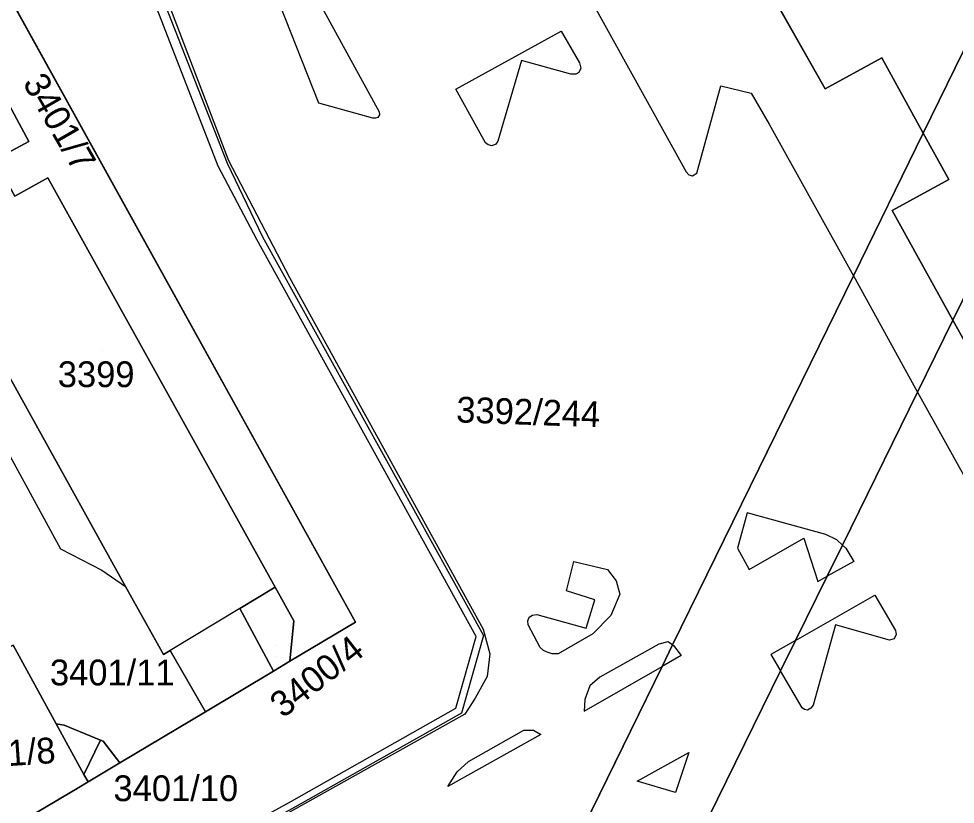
# Model space of a CAD drawing. Extents: x -262715 to -259381, y -1237238 to -1231182.
# Drawn here: x -261646.7 to -261574, y -1236306.1 to -1236245.1 of the extents above; entities that cross this region are included whole.
import ezdxf

# ---------------------------------------------------------------- set-up
doc = ezdxf.new("R2010")
doc.units = 0
for name, color, linetype in [('body_kn', 7, 'Continuous'), ('kladpar_druhypozemkov', 7, 'Continuous'), ('kladpar_hranice', 7, 'Continuous'), ('kladpar_parcelnecisla', 7, 'Continuous'), ('kladpar_plochy', 7, 'Continuous'), ('kladpar_sipky', 7, 'Continuous'), ('zappar_hrandruhpozemk', 7, 'Continuous')]:
    doc.layers.add(name, color=color, linetype=linetype)

msp = doc.modelspace()

# ---------------------------------------------------------------- linework, layer by layer
at = {"layer": 'body_kn'}
for p, q in [((-261604.59, -1236246.12), (-261604.59, -1236246.12)), ((-261607.69, -1236248.38), (-261607.69, -1236248.38)), ((-261603.18, -1236248.58), (-261603.18, -1236248.58)), ((-261579.74, -1236248.17), (-261579.74, -1236248.17)), ((-261603.86, -1236249.46), (-261603.86, -1236249.46)), ((-261603.47, -1236249.44), (-261603.47, -1236249.44)), ((-261603.22, -1236249.31), (-261603.22, -1236249.31)), ((-261603.08, -1236248.98), (-261603.08, -1236248.98)), ((-261612.76, -1236250.61), (-261612.76, -1236250.61)), ((-261592.23, -1236250.36), (-261592.23, -1236250.36)), ((-261589.86, -1236250.92), (-261589.86, -1236250.92)), ((-261584.12, -1236250.58), (-261584.12, -1236250.58)), ((-261623.39, -1236251.7), (-261623.39, -1236251.7)), ((-261618.71, -1236252.37), (-261618.71, -1236252.37)), ((-261619.2, -1236252.86), (-261619.2, -1236252.86)), ((-261618.99, -1236252.86), (-261618.99, -1236252.86)), ((-261618.81, -1236252.8), (-261618.81, -1236252.8)), ((-261618.69, -1236252.61), (-261618.69, -1236252.61)), ((-261588.46, -1236253.32), (-261588.46, -1236253.32)), ((-261645.88, -1236254.67), (-261645.88, -1236254.67)), ((-261609.51, -1236254.66), (-261609.51, -1236254.66)), ((-261576.52, -1236254.02), (-261576.52, -1236254.02)), ((-261576.52, -1236254.02), (-261576.52, -1236254.02)), ((-261610.46, -1236254.77), (-261610.46, -1236254.77)), ((-261610.26, -1236254.94), (-261610.26, -1236254.94)), ((-261610.26, -1236254.94), (-261610.26, -1236254.94)), ((-261609.98, -1236255), (-261609.98, -1236255)), ((-261609.67, -1236254.89), (-261609.67, -1236254.89)), ((-261631.19, -1236256.59), (-261631.19, -1236256.59)), ((-261630.51, -1236256.36), (-261630.51, -1236256.36)), ((-261630.4, -1236256.16), (-261630.4, -1236256.16)), ((-261644.4, -1236257.5), (-261644.4, -1236257.5)), ((-261594.91, -1236257.03), (-261594.91, -1236257.03)), ((-261594.69, -1236257.25), (-261594.69, -1236257.25)), ((-261594.41, -1236257.35), (-261594.41, -1236257.35)), ((-261594.08, -1236257.12), (-261594.08, -1236257.12)), ((-261574.55, -1236257.62), (-261574.55, -1236257.62)), ((-261574.55, -1236257.62), (-261574.55, -1236257.62)), ((-261578.93, -1236260.03), (-261578.93, -1236260.03)), ((-261628.19, -1236262.28), (-261628.19, -1236262.28)), ((-261627.77, -1236262.06), (-261627.77, -1236262.06)), ((-261625.67, -1236265.22), (-261625.67, -1236265.22)), ((-261581.94, -1236265.1), (-261581.94, -1236265.1)), ((-261581.94, -1236265.1), (-261581.94, -1236265.1)), ((-261574.22, -1236268.53), (-261574.22, -1236268.53)), ((-261576.96, -1236274.11), (-261576.96, -1236274.11)), ((-261576.96, -1236274.11), (-261576.96, -1236274.11)), ((-261590.19, -1236283.49), (-261590.19, -1236283.49)), ((-261584.08, -1236285.17), (-261584.08, -1236285.17)), ((-261585.78, -1236285.46), (-261585.78, -1236285.46)), ((-261583.22, -1236285.58), (-261583.22, -1236285.58)), ((-261643.43, -1236286.28), (-261643.43, -1236286.28)), ((-261590.92, -1236286.23), (-261590.92, -1236286.23)), ((-261582.79, -1236285.98), (-261582.79, -1236285.98)), ((-261582.79, -1236285.98), (-261582.79, -1236285.98)), ((-261582.52, -1236286.23), (-261582.52, -1236286.23)), ((-261641.83, -1236287.1), (-261641.83, -1236287.1)), ((-261603.62, -1236287.25), (-261603.62, -1236287.25)), ((-261581.9, -1236287.27), (-261581.9, -1236287.27)), ((-261640.22, -1236287.93), (-261640.22, -1236287.93)), ((-261601.02, -1236287.89), (-261601.02, -1236287.89)), ((-261590.02, -1236287.87), (-261590.02, -1236287.87)), ((-261600.33, -1236288.77), (-261600.33, -1236288.77)), ((-261584.71, -1236288.8), (-261584.71, -1236288.8)), ((-261583.98, -1236288.4), (-261583.98, -1236288.4)), ((-261638.38, -1236289.19), (-261638.38, -1236289.19)), ((-261626.79, -1236289.24), (-261626.79, -1236289.24)), ((-261604.19, -1236289.54), (-261604.19, -1236289.54)), ((-261602, -1236290.23), (-261602, -1236290.23)), ((-261600.04, -1236289.79), (-261600.04, -1236289.79)), ((-261580.29, -1236289.86), (-261580.29, -1236289.86)), ((-261629.53, -1236290.9), (-261629.53, -1236290.9)), ((-261629.53, -1236290.9), (-261629.53, -1236290.9)), ((-261607.09, -1236291.57), (-261607.09, -1236291.57)), ((-261606.83, -1236291.43), (-261606.83, -1236291.43)), ((-261606.49, -1236291.36), (-261606.49, -1236291.36)), ((-261600.75, -1236291.44), (-261600.75, -1236291.44)), ((-261625.33, -1236291.87), (-261625.33, -1236291.87)), ((-261620.56, -1236291.97), (-261620.56, -1236291.97)), ((-261607.19, -1236291.86), (-261607.19, -1236291.86)), ((-261607.17, -1236292.17), (-261607.17, -1236292.17)), ((-261602.65, -1236292.43), (-261602.65, -1236292.43)), ((-261602.65, -1236292.43), (-261602.65, -1236292.43)), ((-261583.33, -1236292.16), (-261583.33, -1236292.16)), ((-261611.2, -1236293.09), (-261611.2, -1236293.09)), ((-261610.65, -1236292.51), (-261610.65, -1236292.51)), ((-261610.62, -1236293), (-261610.62, -1236293)), ((-261602.15, -1236292.86), (-261602.15, -1236292.86)), ((-261578.68, -1236292.62), (-261578.68, -1236292.62)), ((-261578.63, -1236292.93), (-261578.63, -1236292.93)), ((-261597.02, -1236293.68), (-261597.02, -1236293.68)), ((-261596.34, -1236293.5), (-261596.34, -1236293.5)), ((-261595.96, -1236293.73), (-261595.96, -1236293.73)), ((-261595.96, -1236293.73), (-261595.96, -1236293.73)), ((-261595.88, -1236293.77), (-261595.88, -1236293.77)), ((-261586.42, -1236293.38), (-261586.42, -1236293.38)), ((-261586.42, -1236293.38), (-261586.42, -1236293.38)), ((-261579.15, -1236293.35), (-261579.15, -1236293.35)), ((-261578.77, -1236293.25), (-261578.77, -1236293.25)), ((-261635.44, -1236294.48), (-261635.44, -1236294.48)), ((-261634.93, -1236294.17), (-261634.93, -1236294.17)), ((-261610.13, -1236294.41), (-261610.13, -1236294.41)), ((-261606.24, -1236293.93), (-261606.24, -1236293.93)), ((-261605.97, -1236294.16), (-261605.97, -1236294.16)), ((-261605.68, -1236294.3), (-261605.68, -1236294.3)), ((-261605.29, -1236294.43), (-261605.29, -1236294.43)), ((-261604.83, -1236294.41), (-261604.83, -1236294.41)), ((-261595.3, -1236294.56), (-261595.3, -1236294.56)), ((-261588.33, -1236294.48), (-261588.33, -1236294.48)), ((-261625.64, -1236295), (-261625.64, -1236295)), ((-261625.64, -1236295), (-261625.64, -1236295)), ((-261626.92, -1236295.77), (-261626.92, -1236295.77)), ((-261626.92, -1236295.77), (-261626.92, -1236295.77)), ((-261596.78, -1236295.41), (-261596.78, -1236295.41)), ((-261587.59, -1236295.75), (-261587.59, -1236295.75)), ((-261610.35, -1236296.18), (-261610.35, -1236296.18)), ((-261601.6, -1236296.22), (-261601.6, -1236296.22)), ((-261602.37, -1236296.9), (-261602.37, -1236296.9)), ((-261611.26, -1236297.85), (-261611.26, -1236297.85)), ((-261602.77, -1236297.96), (-261602.77, -1236297.96)), ((-261632.19, -1236298.92), (-261632.19, -1236298.92)), ((-261612.76, -1236298.64), (-261612.76, -1236298.64)), ((-261602.81, -1236298.87), (-261602.81, -1236298.87)), ((-261585.91, -1236298.61), (-261585.91, -1236298.61)), ((-261585.74, -1236298.74), (-261585.74, -1236298.74)), ((-261585.51, -1236298.8), (-261585.51, -1236298.8)), ((-261585.24, -1236298.65), (-261585.24, -1236298.65)), ((-261585.07, -1236298.41), (-261585.07, -1236298.41)), ((-261612.32, -1236299.03), (-261612.32, -1236299.03)), ((-261612.06, -1236299.11), (-261612.06, -1236299.11)), ((-261643.76, -1236299.85), (-261643.76, -1236299.85)), ((-261643.13, -1236299.95), (-261643.13, -1236299.95)), ((-261607.49, -1236300.35), (-261607.49, -1236300.35)), ((-261607.49, -1236300.35), (-261607.49, -1236300.35)), ((-261606.75, -1236300.35), (-261606.75, -1236300.35)), ((-261640.32, -1236301.11), (-261640.32, -1236301.11)), ((-261640.32, -1236301.11), (-261640.32, -1236301.11)), ((-261606.18, -1236300.67), (-261606.18, -1236300.67)), ((-261640.11, -1236301.2), (-261640.11, -1236301.2)), ((-261594.71, -1236302.07), (-261594.71, -1236302.07)), ((-261594.71, -1236302.07), (-261594.71, -1236302.07)), ((-261638.82, -1236302.88), (-261638.82, -1236302.88)), ((-261611.78, -1236302.77), (-261611.78, -1236302.77)), ((-261641.61, -1236303.78), (-261641.61, -1236303.78)), ((-261641.61, -1236303.78), (-261641.61, -1236303.78)), ((-261612.67, -1236303.57), (-261612.67, -1236303.57)), ((-261641.29, -1236304.36), (-261641.29, -1236304.36)), ((-261641.29, -1236304.36), (-261641.29, -1236304.36)), ((-261613.4, -1236304.71), (-261613.4, -1236304.71)), ((-261598.7, -1236304.29), (-261598.7, -1236304.29)), ((-261642.13, -1236304.86), (-261642.13, -1236304.86)), ((-261595.74, -1236305.18), (-261595.74, -1236305.18)), ((-261625.51, -1236305.86), (-261625.51, -1236305.86))]:
    msp.add_line(p, q, dxfattribs=at)
at = {"layer": 'kladpar_druhypozemkov'}
for p, q in [((-261640.15, -1236270.9), (-261640.15, -1236270.9)), ((-261606.09, -1236274.77), (-261606.09, -1236274.77)), ((-261626.77, -1236293.76), (-261626.77, -1236293.76)), ((-261641.68, -1236302.49), (-261641.68, -1236302.49)), ((-261639.83, -1236302.68), (-261639.83, -1236302.68))]:
    msp.add_line(p, q, dxfattribs=at)
at = {"layer": 'kladpar_hranice'}
for p, q in [((-261574.55, -1236257.62), (-261576.52, -1236254.02)), ((-261640.32, -1236301.11), (-261641.61, -1236303.78)), ((-261641.61, -1236303.78), (-261640.32, -1236301.11))]:
    msp.add_line(p, q, dxfattribs=at)
for points in [[(-261643.39, -1236367.05), (-261656.52, -1236343.65), (-261664.03, -1236328.88), (-261669.56, -1236317.51), (-261663.8, -1236314.33), (-261657.48, -1236310.84), (-261650.99, -1236307.26), (-261649.8, -1236309.44), (-261648.31, -1236308.55), (-261646.37, -1236307.39), (-261642.13, -1236304.86), (-261641.29, -1236304.36), (-261638.82, -1236302.88), (-261632.19, -1236298.92), (-261626.92, -1236295.77), (-261625.64, -1236295), (-261620.56, -1236291.97), (-261655.49, -1236228.82), (-261665.42, -1236210.86), (-261622.19, -1236186.81)], [(-261574.22, -1236268.53), (-261537.88, -1236194.51), (-261545.46, -1236190.55), (-261576.52, -1236254.02)], [(-261576.52, -1236254.02), (-261545.46, -1236190.55), (-261537.88, -1236194.51), (-261574.22, -1236268.53)], [(-261625.64, -1236295), (-261625.33, -1236291.87), (-261626.79, -1236289.24), (-261644.4, -1236257.5), (-261646.96, -1236258.92), (-261648.55, -1236256.09), (-261645.88, -1236254.67), (-261649.3, -1236248.36), (-261658.97, -1236230.8), (-261655.49, -1236228.82), (-261620.56, -1236291.97), (-261625.64, -1236295)], [(-261576.52, -1236254.02), (-261579.74, -1236248.17), (-261584.12, -1236250.58), (-261590.32, -1236239.64)], [(-261590.32, -1236239.64), (-261584.12, -1236250.58), (-261579.74, -1236248.17), (-261576.52, -1236254.02)], [(-261649.3, -1236248.36), (-261645.88, -1236254.67), (-261648.55, -1236256.09), (-261646.96, -1236258.92), (-261644.4, -1236257.5), (-261626.79, -1236289.24), (-261629.53, -1236290.9), (-261626.92, -1236295.77), (-261632.19, -1236298.92), (-261634.93, -1236294.17), (-261635.44, -1236294.48), (-261638.38, -1236289.19), (-261649.63, -1236268.92), (-261652.63, -1236263.77), (-261653.27, -1236262.41), (-261651.67, -1236261.53), (-261653.28, -1236258.61), (-261655.06, -1236259.55), (-261658.96, -1236252.72), (-261652.49, -1236249.12), (-261651.97, -1236250.19), (-261649.3, -1236248.36)], [(-261652.49, -1236249.12), (-261658.96, -1236252.72), (-261655.06, -1236259.55), (-261653.28, -1236258.61), (-261651.67, -1236261.53), (-261653.27, -1236262.41), (-261652.63, -1236263.77), (-261649.63, -1236268.92), (-261638.38, -1236289.19), (-261635.44, -1236294.48), (-261634.93, -1236294.17), (-261632.19, -1236298.92), (-261638.82, -1236302.88), (-261640.11, -1236301.2), (-261640.32, -1236301.11), (-261643.13, -1236299.95), (-261643.76, -1236299.85), (-261647.09, -1236293.75), (-261649.54, -1236295.09)], [(-261576.52, -1236254.02), (-261581.94, -1236265.1), (-261595.96, -1236293.73), (-261596.78, -1236295.41), (-261622.47, -1236347.91), (-261623.75, -1236350.51), (-261624.05, -1236351.13), (-261636.8, -1236377.19), (-261637.27, -1236378.15)], [(-261637.27, -1236378.15), (-261636.8, -1236377.19), (-261624.05, -1236351.13), (-261623.75, -1236350.51), (-261622.47, -1236347.91), (-261596.78, -1236295.41), (-261595.96, -1236293.73), (-261581.94, -1236265.1), (-261576.52, -1236254.02)], [(-261576.52, -1236254.02), (-261574.55, -1236257.62), (-261578.93, -1236260.03), (-261574.22, -1236268.53)], [(-261574.22, -1236268.53), (-261578.93, -1236260.03), (-261574.55, -1236257.62)], [(-261574.22, -1236268.53), (-261576.96, -1236274.11), (-261582.79, -1236285.98), (-261583.98, -1236288.4), (-261586.42, -1236293.38), (-261587.59, -1236295.75), (-261617.59, -1236356.86), (-261618.79, -1236359.31), (-261619.11, -1236359.96), (-261631.3, -1236384.78), (-261632.39, -1236387)], [(-261632.39, -1236387), (-261631.3, -1236384.78), (-261619.11, -1236359.96), (-261618.79, -1236359.31), (-261617.59, -1236356.86), (-261587.59, -1236295.75), (-261586.42, -1236293.38), (-261583.98, -1236288.4), (-261582.79, -1236285.98), (-261576.96, -1236274.11), (-261574.22, -1236268.53)], [(-261560.07, -1236295.19), (-261559.55, -1236294.9), (-261563.66, -1236287.53), (-261559.3, -1236285.09), (-261564.63, -1236275.54), (-261568.99, -1236277.98), (-261574.22, -1236268.53)], [(-261574.22, -1236268.53), (-261568.99, -1236277.98)], [(-261626.92, -1236295.77), (-261629.53, -1236290.9), (-261626.79, -1236289.24), (-261625.33, -1236291.87), (-261625.64, -1236295), (-261626.92, -1236295.77)], [(-261641.29, -1236304.36), (-261642.13, -1236304.86), (-261646.37, -1236307.39), (-261648.31, -1236308.55), (-261649.8, -1236309.44), (-261650.99, -1236307.26), (-261653.5, -1236302.66), (-261655.78, -1236298.51), (-261649.92, -1236295.3), (-261649.54, -1236295.09), (-261647.09, -1236293.75), (-261643.76, -1236299.85), (-261641.61, -1236303.78), (-261641.29, -1236304.36)], [(-261641.61, -1236303.78), (-261643.76, -1236299.85), (-261643.13, -1236299.95), (-261640.32, -1236301.11)], [(-261640.32, -1236301.11), (-261640.11, -1236301.2), (-261638.82, -1236302.88), (-261641.29, -1236304.36), (-261641.61, -1236303.78)]]:
    msp.add_lwpolyline(points, dxfattribs=at)
at = {"layer": 'kladpar_plochy'}
for p, q in [((-261620.56, -1236291.97), (-261655.49, -1236228.82)), ((-261590.32, -1236239.64), (-261584.12, -1236250.58)), ((-261584.12, -1236250.58), (-261579.74, -1236248.17)), ((-261579.74, -1236248.17), (-261576.52, -1236254.02)), ((-261576.52, -1236254.02), (-261581.94, -1236265.1)), ((-261581.94, -1236265.1), (-261595.96, -1236293.73)), ((-261625.64, -1236295), (-261620.56, -1236291.97)), ((-261595.96, -1236293.73), (-261596.78, -1236295.41)), ((-261626.92, -1236295.77), (-261625.64, -1236295)), ((-261632.19, -1236298.92), (-261626.92, -1236295.77)), ((-261596.78, -1236295.41), (-261622.47, -1236347.91)), ((-261638.82, -1236302.88), (-261632.19, -1236298.92)), ((-261641.29, -1236304.36), (-261638.82, -1236302.88)), ((-261642.13, -1236304.86), (-261641.29, -1236304.36)), ((-261646.37, -1236307.39), (-261642.13, -1236304.86))]:
    msp.add_line(p, q, dxfattribs=at)
for points in [[(-261545.46, -1236190.55), (-261576.52, -1236254.02), (-261579.74, -1236248.17), (-261584.12, -1236250.58), (-261590.32, -1236239.64)], [(-261568.99, -1236277.98), (-261574.22, -1236268.53), (-261537.88, -1236194.51)], [(-261649.63, -1236268.92), (-261638.38, -1236289.19), (-261635.44, -1236294.48), (-261634.93, -1236294.17), (-261632.19, -1236298.92), (-261638.82, -1236302.88), (-261640.11, -1236301.2), (-261640.32, -1236301.11), (-261643.13, -1236299.95), (-261643.76, -1236299.85), (-261647.09, -1236293.75)], [(-261618.79, -1236359.31), (-261617.59, -1236356.86), (-261587.59, -1236295.75), (-261586.42, -1236293.38), (-261583.98, -1236288.4), (-261582.79, -1236285.98), (-261576.96, -1236274.11), (-261574.22, -1236268.53), (-261568.99, -1236277.98)]]:
    msp.add_lwpolyline(points, dxfattribs=at)
for points in [[(-261574.55, -1236257.62), (-261576.52, -1236254.02), (-261545.46, -1236190.55), (-261537.88, -1236194.51), (-261574.22, -1236268.53), (-261578.93, -1236260.03)], [(-261625.64, -1236295), (-261625.33, -1236291.87), (-261626.79, -1236289.24), (-261644.4, -1236257.5), (-261646.96, -1236258.92), (-261648.55, -1236256.09), (-261645.88, -1236254.67), (-261649.3, -1236248.36), (-261658.97, -1236230.8), (-261655.49, -1236228.82), (-261620.56, -1236291.97)], [(-261649.3, -1236248.36), (-261645.88, -1236254.67), (-261648.55, -1236256.09), (-261646.96, -1236258.92), (-261644.4, -1236257.5), (-261626.79, -1236289.24), (-261629.53, -1236290.9), (-261626.92, -1236295.77), (-261632.19, -1236298.92), (-261634.93, -1236294.17), (-261635.44, -1236294.48), (-261638.38, -1236289.19), (-261649.63, -1236268.92), (-261652.63, -1236263.77), (-261653.27, -1236262.41), (-261651.67, -1236261.53), (-261653.28, -1236258.61), (-261655.06, -1236259.55), (-261658.96, -1236252.72), (-261652.49, -1236249.12), (-261651.97, -1236250.19)], [(-261576.52, -1236254.02), (-261574.55, -1236257.62), (-261578.93, -1236260.03), (-261574.22, -1236268.53), (-261576.96, -1236274.11), (-261582.79, -1236285.98), (-261583.98, -1236288.4), (-261586.42, -1236293.38), (-261587.59, -1236295.75), (-261617.59, -1236356.86), (-261618.79, -1236359.31), (-261619.11, -1236359.96), (-261631.3, -1236384.78), (-261632.39, -1236387), (-261637.27, -1236378.15), (-261636.8, -1236377.19), (-261624.05, -1236351.13), (-261623.75, -1236350.51), (-261622.47, -1236347.91), (-261596.78, -1236295.41), (-261595.96, -1236293.73), (-261581.94, -1236265.1)], [(-261626.92, -1236295.77), (-261629.53, -1236290.9), (-261626.79, -1236289.24), (-261625.33, -1236291.87), (-261625.64, -1236295)], [(-261641.29, -1236304.36), (-261642.13, -1236304.86), (-261646.37, -1236307.39), (-261648.31, -1236308.55), (-261649.8, -1236309.44), (-261650.99, -1236307.26), (-261653.5, -1236302.66), (-261655.78, -1236298.51), (-261649.92, -1236295.3), (-261649.54, -1236295.09), (-261647.09, -1236293.75), (-261643.76, -1236299.85), (-261641.61, -1236303.78)], [(-261641.61, -1236303.78), (-261643.76, -1236299.85), (-261643.13, -1236299.95), (-261640.32, -1236301.11)], [(-261640.32, -1236301.11), (-261640.11, -1236301.2), (-261638.82, -1236302.88), (-261641.29, -1236304.36), (-261641.61, -1236303.78)]]:
    msp.add_lwpolyline(points, close=True, dxfattribs=at)
at = {"layer": 'kladpar_sipky'}
for p, q in [((-261626.72, -1236294.65), (-261626.72, -1236294.65)), ((-261642.7, -1236300.71), (-261642.7, -1236300.71)), ((-261639.89, -1236302.92), (-261639.89, -1236302.92))]:
    msp.add_line(p, q, dxfattribs=at)
at = {"layer": 'zappar_hrandruhpozemk'}
for p, q in [((-261610.81, -1236228.31), (-261594.91, -1236257.03)), ((-261631.31, -1236229.38), (-261618.71, -1236252.37)), ((-261638.82, -1236234.08), (-261630.4, -1236256.16)), ((-261612.76, -1236250.61), (-261604.59, -1236246.12)), ((-261581.94, -1236265.1), (-261576.96, -1236274.11)), ((-261650.57, -1236273.19), (-261643.43, -1236286.28)), ((-261576.96, -1236274.11), (-261552.85, -1236317.69)), ((-261584.08, -1236285.17), (-261590.19, -1236283.49)), ((-261604.19, -1236289.54), (-261603.62, -1236287.25)), ((-261581.9, -1236287.27), (-261583.98, -1236288.4)), ((-261586.42, -1236293.38), (-261580.29, -1236289.86)), ((-261580.29, -1236289.86), (-261578.68, -1236292.62)), ((-261629.53, -1236290.9), (-261634.93, -1236294.17)), ((-261583.33, -1236292.16), (-261585.07, -1236298.41)), ((-261597.02, -1236293.68), (-261601.6, -1236296.22)), ((-261586.42, -1236293.38), (-261588.33, -1236294.48)), ((-261595.3, -1236294.56), (-261596.78, -1236295.41)), ((-261588.33, -1236294.48), (-261587.59, -1236295.75)), ((-261612.06, -1236299.11), (-261632.68, -1236310.62)), ((-261606.18, -1236300.67), (-261613.4, -1236304.71)), ((-261594.71, -1236302.07), (-261595.74, -1236305.18))]:
    msp.add_line(p, q, dxfattribs=at)
for points in [[(-261625.04, -1236210.34), (-261624.79, -1236210.79), (-261637.96, -1236218.23), (-261641.16, -1236227.9), (-261641.39, -1236228.55), (-261630.51, -1236256.36), (-261627.77, -1236262.06), (-261610.62, -1236293), (-261612.32, -1236299.03), (-261625.25, -1236306.31), (-261637.39, -1236313.01), (-261639.67, -1236321.69)], [(-261611.2, -1236293.09), (-261628.19, -1236262.28), (-261631.19, -1236256.59), (-261641.98, -1236228.82)], [(-261618.71, -1236252.37), (-261618.69, -1236252.61), (-261618.81, -1236252.8), (-261618.99, -1236252.86), (-261619.2, -1236252.86), (-261623.39, -1236251.7), (-261631.2, -1236231.92)], [(-261604.59, -1236246.12), (-261603.18, -1236248.58), (-261603.08, -1236248.98), (-261603.22, -1236249.31), (-261603.47, -1236249.44), (-261603.86, -1236249.46), (-261607.69, -1236248.38), (-261609.51, -1236254.66), (-261609.67, -1236254.89), (-261609.98, -1236255), (-261610.26, -1236254.94)], [(-261610.26, -1236254.94), (-261610.46, -1236254.77), (-261612.76, -1236250.61)], [(-261594.91, -1236257.03), (-261594.69, -1236257.25), (-261594.41, -1236257.35), (-261594.08, -1236257.12), (-261592.23, -1236250.36), (-261589.86, -1236250.92)], [(-261589.86, -1236250.92), (-261588.46, -1236253.32), (-261581.94, -1236265.1)], [(-261630.4, -1236256.16), (-261625.67, -1236265.22), (-261610.65, -1236292.51), (-261610.13, -1236294.41), (-261610.35, -1236296.18), (-261611.26, -1236297.85), (-261612.06, -1236299.11)], [(-261590.19, -1236283.49), (-261590.92, -1236286.23), (-261590.02, -1236287.87), (-261585.78, -1236285.46), (-261584.71, -1236288.8), (-261583.98, -1236288.4)], [(-261582.79, -1236285.98), (-261583.22, -1236285.58), (-261584.08, -1236285.17)], [(-261643.43, -1236286.28), (-261641.83, -1236287.1), (-261640.22, -1236287.93), (-261638.38, -1236289.19)], [(-261582.79, -1236285.98), (-261582.52, -1236286.23), (-261581.9, -1236287.27)], [(-261603.62, -1236287.25), (-261601.02, -1236287.89), (-261600.33, -1236288.77), (-261600.04, -1236289.79), (-261600.75, -1236291.44), (-261602.15, -1236292.86), (-261604.83, -1236294.41), (-261605.29, -1236294.43), (-261605.68, -1236294.3), (-261605.97, -1236294.16), (-261606.24, -1236293.93), (-261607.17, -1236292.17), (-261607.19, -1236291.86), (-261607.09, -1236291.57), (-261606.83, -1236291.43), (-261606.49, -1236291.36), (-261602.65, -1236292.43)], [(-261602.65, -1236292.43), (-261602, -1236290.23), (-261604.19, -1236289.54)], [(-261578.68, -1236292.62), (-261578.63, -1236292.93), (-261578.77, -1236293.25), (-261579.15, -1236293.35), (-261583.33, -1236292.16)], [(-261637.86, -1236312.67), (-261625.51, -1236305.86), (-261612.76, -1236298.64), (-261611.2, -1236293.09)], [(-261595.96, -1236293.73), (-261596.34, -1236293.5), (-261597.02, -1236293.68)], [(-261595.96, -1236293.73), (-261595.88, -1236293.77), (-261595.3, -1236294.56)], [(-261601.6, -1236296.22), (-261602.37, -1236296.9), (-261602.77, -1236297.96), (-261602.81, -1236298.87), (-261596.78, -1236295.41)], [(-261585.07, -1236298.41), (-261585.24, -1236298.65), (-261585.51, -1236298.8), (-261585.74, -1236298.74), (-261585.91, -1236298.61), (-261587.59, -1236295.75)], [(-261613.4, -1236304.71), (-261612.67, -1236303.57), (-261611.78, -1236302.77), (-261607.49, -1236300.35)], [(-261607.49, -1236300.35), (-261606.75, -1236300.35), (-261606.18, -1236300.67)], [(-261595.74, -1236305.18), (-261598.7, -1236304.29), (-261594.71, -1236302.07)]]:
    msp.add_lwpolyline(points, dxfattribs=at)

# ---------------------------------------------------------------- texts
at = {"layer": 'kladpar_parcelnecisla'}
for s, rotation, p in [('3401/7', 300, (-261646.4, -1236250.129)), ('3392/244', 358, (-261612.761, -1236276.46)), ('3400/4', 38, (-261626.176, -1236299.466)), ('3401/8', 4, (-261651.917, -1236303.448))]:
    msp.add_text(s, height=2, rotation=rotation, dxfattribs=at).set_placement(p)
for s, p in [('3399', (-261643.635, -1236273.73)), ('3401/11', (-261644.246, -1236296.87)), ('3401/10', (-261639.317, -1236305.85))]:
    msp.add_text(s, height=2, dxfattribs=at).set_placement(p)

doc.saveas('drawing.dxf')
